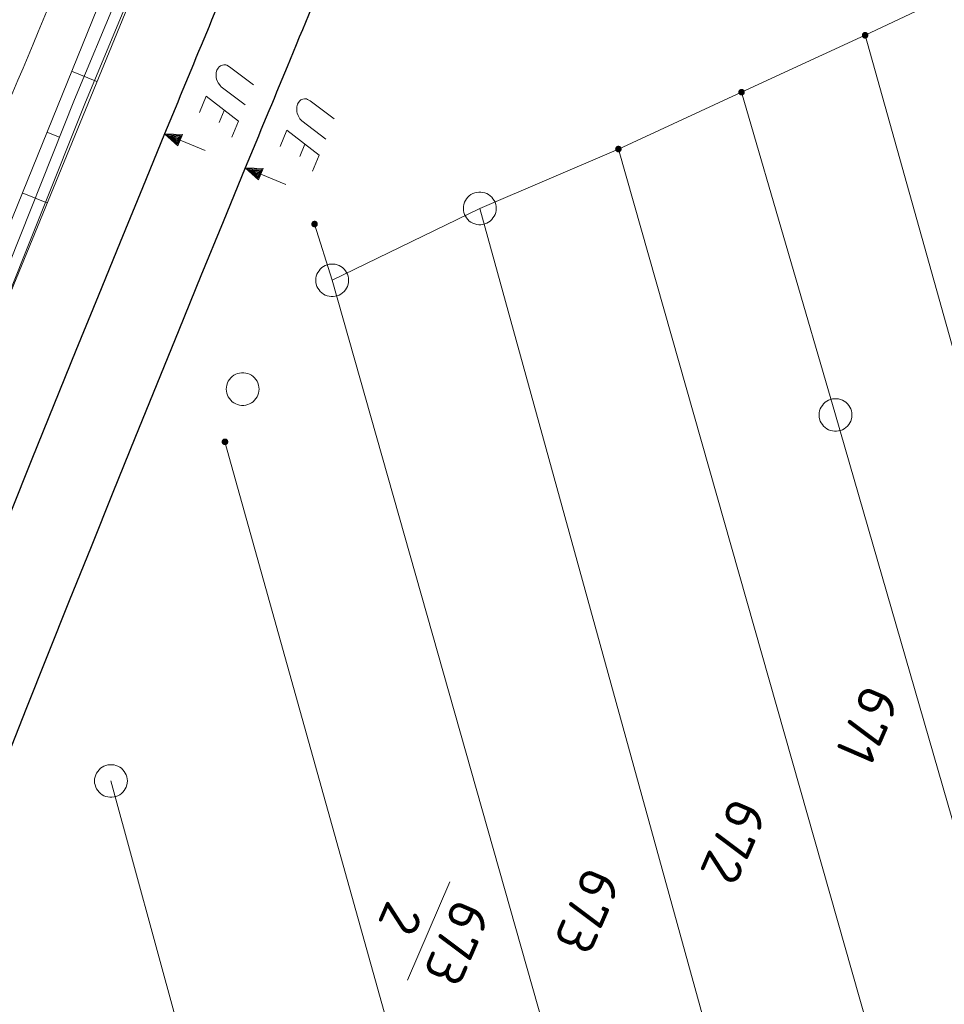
# Model space of a CAD drawing. Header units: metres. Extents: x 3425540 to 3446143, y 5432760 to 5444637.
# Tile 419 of 656: x 3436652 to 3436694, y 5443072 to 5443117. Entities that reach past the tile are written whole.
import ezdxf
from ezdxf.enums import TextEntityAlignment as Align

# ---------------------------------------------------------------- set-up
doc = ezdxf.new("R2010")
doc.units = ezdxf.units.M
for name, color, linetype, lineweight in [('B_Bestand', 9, 'Continuous', 18), ('B_Böschung', 9, 'Continuous', 18), ('B_Flurgrenzen', 9, 'Continuous', 18), ('B_Gleisachse', 9, 'Continuous', 25), ('Bestand Kabeltröge', 9, 'Continuous', 18)]:
    doc.layers.add(name, color=color, linetype=linetype, lineweight=lineweight)
doc.styles.get("Standard").update_dxf_attribs({"font": 'isocpeur.ttf'})

msp = doc.modelspace()

# ---------------------------------------------------------------- linework, layer by layer
at = {"layer": 'B_Bestand'}
for p, q in [((3436661.324, 5443112.525), (3436661.55, 5443113.075)), ((3436665.01, 5443110.971), (3436665.237, 5443111.522))]:
    msp.add_line(p, q, dxfattribs=at)
for points in [[(3436662.509, 5443113.323), (3436661.414, 5443114.156), (3436661.373, 5443114.204), (3436661.331, 5443114.252), (3436661.274, 5443114.336), (3436661.251, 5443114.392), (3436661.205, 5443114.503), (3436661.187, 5443114.571), (3436661.183, 5443114.634), (3436661.181, 5443114.742), (3436661.189, 5443114.8), (3436661.219, 5443114.91), (3436661.27, 5443114.996), (3436661.329, 5443115.064), (3436661.377, 5443115.105), (3436661.469, 5443115.144), (3436661.537, 5443115.161), (3436661.627, 5443115.155), (3436661.679, 5443115.134), (3436661.791, 5443115.072), (3436662.886, 5443114.238)], [(3436660.422, 5443112.973), (3436660.729, 5443113.719), (3436662.202, 5443112.577), (3436661.9, 5443111.844)], [(3436666.195, 5443111.763), (3436665.098, 5443112.598), (3436665.057, 5443112.646), (3436665.015, 5443112.694), (3436664.958, 5443112.779), (3436664.935, 5443112.834), (3436664.889, 5443112.945), (3436664.871, 5443113.014), (3436664.866, 5443113.077), (3436664.865, 5443113.185), (3436664.873, 5443113.243), (3436664.903, 5443113.353), (3436664.954, 5443113.44), (3436665.013, 5443113.507), (3436665.061, 5443113.549), (3436665.153, 5443113.587), (3436665.222, 5443113.605), (3436665.311, 5443113.599), (3436665.364, 5443113.577), (3436665.476, 5443113.516), (3436666.573, 5443112.681)], [(3436660.68, 5443111.241), (3436659.537, 5443111.712), (3436659.645, 5443111.974), (3436658.831, 5443112.003), (3436659.429, 5443111.45), (3436659.537, 5443111.712)], [(3436659.417, 5443111.523), (3436659.585, 5443111.931), (3436658.919, 5443111.967), (3436659.417, 5443111.523)], [(3436659.405, 5443111.596), (3436659.524, 5443111.887), (3436659.006, 5443111.931), (3436659.405, 5443111.596)], [(3436659.392, 5443111.669), (3436659.464, 5443111.844), (3436659.093, 5443111.895), (3436659.392, 5443111.669)], [(3436664.107, 5443111.42), (3436664.415, 5443112.167), (3436665.89, 5443111.023), (3436665.588, 5443110.289)], [(3436659.377, 5443111.735), (3436659.407, 5443111.808), (3436659.181, 5443111.859), (3436659.377, 5443111.735)], [(3436664.364, 5443109.684), (3436663.221, 5443110.155), (3436663.329, 5443110.417), (3436662.515, 5443110.446), (3436663.113, 5443109.893), (3436663.221, 5443110.155)], [(3436663.101, 5443109.966), (3436663.269, 5443110.374), (3436662.603, 5443110.41), (3436663.101, 5443109.966)], [(3436663.088, 5443110.039), (3436663.208, 5443110.33), (3436662.69, 5443110.374), (3436663.088, 5443110.039)], [(3436663.076, 5443110.112), (3436663.148, 5443110.287), (3436662.777, 5443110.338), (3436663.076, 5443110.112)], [(3436663.061, 5443110.178), (3436663.091, 5443110.251), (3436662.865, 5443110.302), (3436663.061, 5443110.178)]]:
    msp.add_lwpolyline(points, dxfattribs=at)
msp.add_open_spline([(3436658.007, 5443133.562), (3436658.036, 5443132.629), (3436658.065, 5443131.696), (3436658.094, 5443130.762), (3436658.121, 5443129.905), (3436657.535, 5443129.141), (3436657.258, 5443128.329), (3436656.373, 5443125.734), (3436655.59, 5443123.103), (3436654.607, 5443120.541), (3436652.323, 5443114.59), (3436649.604, 5443108.826), (3436647.083, 5443102.976), (3436644.63, 5443097.285), (3436642.141, 5443091.61), (3436639.714, 5443085.908), (3436637.634, 5443081.023), (3436635.726, 5443076.067), (3436633.709, 5443071.156), (3436631.763, 5443066.418), (3436629.916, 5443061.637), (3436627.788, 5443056.977), (3436626.384, 5443053.903), (3436624.952, 5443050.843), (3436623.532, 5443047.777), (3436622.545, 5443045.647), (3436621.55, 5443043.522), (3436620.567, 5443041.39), (3436619.656, 5443039.415), (3436618.977, 5443037.341), (3436618.211, 5443035.306), (3436617.379, 5443033.093), (3436616.686, 5443030.834), (3436615.855, 5443028.615), (3436615.201, 5443026.871), (3436614.276, 5443025.264), (3436613.27, 5443023.672), (3436612.321, 5443022.17), (3436611.211, 5443020.853), (3436609.954, 5443019.584), (3436609.024, 5443018.646), (3436608.08, 5443017.733), (3436606.914, 5443017.151), (3436603.595, 5443015.495), (3436600.255, 5443013.945), (3436596.88, 5443012.437), (3436591.286, 5443009.938), (3436585.603, 5443007.638), (3436580.082, 5443004.984), (3436575.771, 5443002.913), (3436571.469, 5443000.824), (3436567.16, 5442998.749), (3436563.018, 5442996.755), (3436558.871, 5442994.771), (3436554.733, 5442992.77), (3436550.56, 5442990.753), (3436546.417, 5442988.676), (3436542.267, 5442986.611), (3436539.325, 5442985.147), (3436536.401, 5442983.648), (3436533.45, 5442982.201), (3436529.624, 5442980.326), (3436525.798, 5442978.45), (3436521.972, 5442976.574)], degree=3, knots=[0, 0, 0, 0, 0.012603, 0.012603, 0.012603, 0.024177, 0.024177, 0.024177, 0.06119, 0.06119, 0.06119, 0.147159, 0.147159, 0.147159, 0.230799, 0.230799, 0.230799, 0.302456, 0.302456, 0.302456, 0.371585, 0.371585, 0.371585, 0.41719, 0.41719, 0.41719, 0.448871, 0.448871, 0.448871, 0.478223, 0.478223, 0.478223, 0.510137, 0.510137, 0.510137, 0.535233, 0.535233, 0.535233, 0.558915, 0.558915, 0.558915, 0.576433, 0.576433, 0.576433, 0.626309, 0.626309, 0.626309, 0.708988, 0.708988, 0.708988, 0.773537, 0.773537, 0.773537, 0.835581, 0.835581, 0.835581, 0.898136, 0.898136, 0.898136, 0.942489, 0.942489, 0.942489, 1, 1, 1, 1], dxfattribs=at)
at = {"layer": 'B_Böschung'}
for p, q in [((3436654.575, 5443114.864), (3436655.73, 5443114.395)), ((3436653.447, 5443112.084), (3436654.019, 5443111.852)), ((3436652.321, 5443109.303), (3436653.452, 5443108.845))]:
    msp.add_line(p, q, dxfattribs=at)
for points in [[(3436665.973, 5443142.613), (3436662.786, 5443135.112), (3436644.609, 5443090.287), (3436634.009, 5443064.298), (3436625.007, 5443039.145), (3436620.023, 5443027.108), (3436617.339, 5443019.947), (3436614.69, 5443013.12), (3436611.143, 5443005.53), (3436607.513, 5442996.206), (3436604.958, 5442987.828), (3436603.521, 5442981.584), (3436601.995, 5442977.99), (3436600.558, 5442976.149), (3436598.089, 5442974.756)], [(3436666.287, 5443142.519), (3436666.774, 5443141.474), (3436662.74, 5443131.47), (3436649.235, 5443098.574), (3436635.015, 5443062.277), (3436623.083, 5443030.517), (3436610.206, 5442992.93), (3436602.535, 5442970.223)]]:
    msp.add_lwpolyline(points, dxfattribs=at)
at = {"layer": 'B_Flurgrenzen'}
for p, q in [((3436690.842, 5443116.508), (3436702.852, 5443122.188)), ((3436685.196, 5443113.907), (3436690.842, 5443116.508)), ((3436690.842, 5443116.508), (3436706.819, 5443059.436)), ((3436679.567, 5443111.306), (3436685.196, 5443113.907)), ((3436685.196, 5443113.907), (3436689.49, 5443099.145)), ((3436673.233, 5443108.591), (3436679.567, 5443111.306)), ((3436679.567, 5443111.306), (3436695.546, 5443055.056)), ((3436666.487, 5443105.303), (3436673.233, 5443108.591)), ((3436673.233, 5443108.591), (3436689.522, 5443049.525)), ((3436666.487, 5443105.303), (3436665.682, 5443107.875)), ((3436682.897, 5443047.334), (3436666.487, 5443105.303)), ((3436689.49, 5443099.145), (3436701.574, 5443057.213)), ((3436676.271, 5443045.299), (3436661.587, 5443097.919)), ((3436656.376, 5443082.409), (3436667.351, 5443042.274)), ((3436671.869, 5443077.796), (3436669.925, 5443073.302))]:
    msp.add_line(p, q, dxfattribs=at)
for points in [[(3436690.967, 5443116.508), (3436690.966, 5443116.524), (3436690.963, 5443116.539), (3436690.958, 5443116.554), (3436690.951, 5443116.568), (3436690.943, 5443116.582), (3436690.934, 5443116.594), (3436690.922, 5443116.604), (3436690.909, 5443116.613), (3436690.895, 5443116.621), (3436690.88, 5443116.627), (3436690.866, 5443116.631), (3436690.85, 5443116.633), (3436690.834, 5443116.633), (3436690.818, 5443116.631), (3436690.804, 5443116.627), (3436690.789, 5443116.621), (3436690.775, 5443116.613), (3436690.762, 5443116.604), (3436690.75, 5443116.594), (3436690.741, 5443116.582), (3436690.733, 5443116.568), (3436690.726, 5443116.554), (3436690.721, 5443116.539), (3436690.718, 5443116.524), (3436690.717, 5443116.508), (3436690.718, 5443116.492), (3436690.721, 5443116.477), (3436690.726, 5443116.462), (3436690.733, 5443116.448), (3436690.741, 5443116.434), (3436690.75, 5443116.422), (3436690.762, 5443116.412), (3436690.775, 5443116.403), (3436690.789, 5443116.395), (3436690.804, 5443116.389), (3436690.818, 5443116.385), (3436690.834, 5443116.383), (3436690.85, 5443116.383), (3436690.866, 5443116.385), (3436690.88, 5443116.389), (3436690.895, 5443116.395), (3436690.909, 5443116.403), (3436690.922, 5443116.412), (3436690.934, 5443116.422), (3436690.943, 5443116.434), (3436690.951, 5443116.448), (3436690.958, 5443116.462), (3436690.963, 5443116.477), (3436690.966, 5443116.492), (3436690.967, 5443116.508)], [(3436690.942, 5443116.508), (3436690.941, 5443116.522), (3436690.938, 5443116.536), (3436690.934, 5443116.548), (3436690.928, 5443116.561), (3436690.919, 5443116.573), (3436690.909, 5443116.583), (3436690.898, 5443116.592), (3436690.886, 5443116.599), (3436690.873, 5443116.603), (3436690.86, 5443116.606), (3436690.846, 5443116.608), (3436690.831, 5443116.607), (3436690.817, 5443116.605), (3436690.805, 5443116.602), (3436690.792, 5443116.595), (3436690.78, 5443116.587), (3436690.77, 5443116.578), (3436690.76, 5443116.567), (3436690.753, 5443116.555), (3436690.748, 5443116.542), (3436690.744, 5443116.529), (3436690.742, 5443116.515), (3436690.742, 5443116.501), (3436690.744, 5443116.487), (3436690.748, 5443116.474), (3436690.753, 5443116.461), (3436690.76, 5443116.449), (3436690.77, 5443116.438), (3436690.78, 5443116.429), (3436690.792, 5443116.421), (3436690.805, 5443116.414), (3436690.817, 5443116.411), (3436690.831, 5443116.409), (3436690.846, 5443116.408), (3436690.86, 5443116.41), (3436690.873, 5443116.413), (3436690.886, 5443116.417), (3436690.898, 5443116.424), (3436690.909, 5443116.433), (3436690.919, 5443116.443), (3436690.928, 5443116.455), (3436690.934, 5443116.468), (3436690.938, 5443116.48), (3436690.941, 5443116.494), (3436690.942, 5443116.508)], [(3436690.918, 5443116.508), (3436690.917, 5443116.52), (3436690.914, 5443116.532), (3436690.909, 5443116.543), (3436690.903, 5443116.553), (3436690.894, 5443116.563), (3436690.885, 5443116.57), (3436690.874, 5443116.577), (3436690.863, 5443116.581), (3436690.851, 5443116.583), (3436690.839, 5443116.584), (3436690.827, 5443116.582), (3436690.815, 5443116.579), (3436690.805, 5443116.574), (3436690.794, 5443116.567), (3436690.785, 5443116.558), (3436690.778, 5443116.548), (3436690.772, 5443116.538), (3436690.768, 5443116.526), (3436690.766, 5443116.514), (3436690.766, 5443116.502), (3436690.768, 5443116.49), (3436690.772, 5443116.478), (3436690.778, 5443116.468), (3436690.785, 5443116.458), (3436690.794, 5443116.449), (3436690.804, 5443116.442), (3436690.815, 5443116.437), (3436690.827, 5443116.434), (3436690.839, 5443116.432), (3436690.851, 5443116.433), (3436690.863, 5443116.435), (3436690.874, 5443116.439), (3436690.885, 5443116.446), (3436690.894, 5443116.453), (3436690.903, 5443116.463), (3436690.909, 5443116.473), (3436690.914, 5443116.484), (3436690.917, 5443116.496), (3436690.918, 5443116.508)], [(3436690.893, 5443116.508), (3436690.892, 5443116.518), (3436690.889, 5443116.528), (3436690.884, 5443116.537), (3436690.878, 5443116.544), (3436690.871, 5443116.55), (3436690.862, 5443116.555), (3436690.852, 5443116.558), (3436690.842, 5443116.559), (3436690.832, 5443116.558), (3436690.822, 5443116.555), (3436690.813, 5443116.55), (3436690.806, 5443116.544), (3436690.8, 5443116.537), (3436690.795, 5443116.528), (3436690.792, 5443116.518), (3436690.791, 5443116.508), (3436690.792, 5443116.498), (3436690.795, 5443116.488), (3436690.8, 5443116.479), (3436690.806, 5443116.472), (3436690.813, 5443116.466), (3436690.822, 5443116.461), (3436690.832, 5443116.458), (3436690.842, 5443116.457), (3436690.852, 5443116.458), (3436690.862, 5443116.461), (3436690.871, 5443116.466), (3436690.878, 5443116.472), (3436690.884, 5443116.479), (3436690.889, 5443116.488), (3436690.892, 5443116.498), (3436690.893, 5443116.508)], [(3436690.869, 5443116.508), (3436690.868, 5443116.515), (3436690.865, 5443116.522), (3436690.86, 5443116.528), (3436690.854, 5443116.532), (3436690.847, 5443116.534), (3436690.84, 5443116.535), (3436690.833, 5443116.533), (3436690.826, 5443116.53), (3436690.821, 5443116.525), (3436690.817, 5443116.519), (3436690.815, 5443116.512), (3436690.815, 5443116.504), (3436690.817, 5443116.497), (3436690.821, 5443116.491), (3436690.826, 5443116.486), (3436690.833, 5443116.483), (3436690.84, 5443116.481), (3436690.847, 5443116.482), (3436690.854, 5443116.484), (3436690.86, 5443116.488), (3436690.865, 5443116.494), (3436690.868, 5443116.501), (3436690.869, 5443116.508)], [(3436685.321, 5443113.907), (3436685.32, 5443113.923), (3436685.317, 5443113.938), (3436685.312, 5443113.953), (3436685.305, 5443113.967), (3436685.297, 5443113.981), (3436685.288, 5443113.993), (3436685.276, 5443114.003), (3436685.263, 5443114.012), (3436685.249, 5443114.02), (3436685.234, 5443114.026), (3436685.22, 5443114.03), (3436685.204, 5443114.032), (3436685.188, 5443114.032), (3436685.172, 5443114.03), (3436685.158, 5443114.026), (3436685.143, 5443114.02), (3436685.129, 5443114.012), (3436685.116, 5443114.003), (3436685.104, 5443113.993), (3436685.095, 5443113.981), (3436685.087, 5443113.967), (3436685.08, 5443113.953), (3436685.075, 5443113.938), (3436685.072, 5443113.923), (3436685.071, 5443113.907), (3436685.072, 5443113.891), (3436685.075, 5443113.876), (3436685.08, 5443113.861), (3436685.087, 5443113.847), (3436685.095, 5443113.833), (3436685.104, 5443113.821), (3436685.116, 5443113.811), (3436685.129, 5443113.802), (3436685.143, 5443113.794), (3436685.158, 5443113.788), (3436685.172, 5443113.784), (3436685.188, 5443113.782), (3436685.204, 5443113.782), (3436685.22, 5443113.784), (3436685.234, 5443113.788), (3436685.249, 5443113.794), (3436685.263, 5443113.802), (3436685.276, 5443113.811), (3436685.288, 5443113.821), (3436685.297, 5443113.833), (3436685.305, 5443113.847), (3436685.312, 5443113.861), (3436685.317, 5443113.876), (3436685.32, 5443113.891), (3436685.321, 5443113.907)], [(3436685.296, 5443113.907), (3436685.295, 5443113.921), (3436685.292, 5443113.935), (3436685.288, 5443113.947), (3436685.282, 5443113.96), (3436685.273, 5443113.972), (3436685.263, 5443113.982), (3436685.252, 5443113.991), (3436685.24, 5443113.998), (3436685.227, 5443114.002), (3436685.214, 5443114.005), (3436685.2, 5443114.007), (3436685.185, 5443114.006), (3436685.171, 5443114.004), (3436685.159, 5443114.001), (3436685.146, 5443113.994), (3436685.134, 5443113.986), (3436685.124, 5443113.977), (3436685.114, 5443113.966), (3436685.107, 5443113.954), (3436685.102, 5443113.941), (3436685.098, 5443113.928), (3436685.096, 5443113.914), (3436685.096, 5443113.9), (3436685.098, 5443113.886), (3436685.102, 5443113.873), (3436685.107, 5443113.86), (3436685.114, 5443113.848), (3436685.124, 5443113.837), (3436685.134, 5443113.828), (3436685.146, 5443113.82), (3436685.159, 5443113.813), (3436685.171, 5443113.81), (3436685.185, 5443113.808), (3436685.2, 5443113.807), (3436685.214, 5443113.809), (3436685.227, 5443113.812), (3436685.24, 5443113.816), (3436685.252, 5443113.823), (3436685.263, 5443113.832), (3436685.273, 5443113.842), (3436685.282, 5443113.854), (3436685.288, 5443113.867), (3436685.292, 5443113.879), (3436685.295, 5443113.893), (3436685.296, 5443113.907)], [(3436685.272, 5443113.907), (3436685.271, 5443113.919), (3436685.268, 5443113.931), (3436685.263, 5443113.942), (3436685.257, 5443113.952), (3436685.248, 5443113.962), (3436685.239, 5443113.969), (3436685.228, 5443113.976), (3436685.217, 5443113.98), (3436685.205, 5443113.982), (3436685.193, 5443113.983), (3436685.181, 5443113.981), (3436685.169, 5443113.978), (3436685.159, 5443113.973), (3436685.148, 5443113.966), (3436685.139, 5443113.957), (3436685.132, 5443113.947), (3436685.126, 5443113.937), (3436685.122, 5443113.925), (3436685.12, 5443113.913), (3436685.12, 5443113.901), (3436685.122, 5443113.889), (3436685.126, 5443113.877), (3436685.132, 5443113.867), (3436685.139, 5443113.857), (3436685.148, 5443113.848), (3436685.158, 5443113.841), (3436685.169, 5443113.836), (3436685.181, 5443113.833), (3436685.193, 5443113.831), (3436685.205, 5443113.832), (3436685.217, 5443113.834), (3436685.228, 5443113.838), (3436685.239, 5443113.845), (3436685.248, 5443113.852), (3436685.257, 5443113.862), (3436685.263, 5443113.872), (3436685.268, 5443113.883), (3436685.271, 5443113.895), (3436685.272, 5443113.907)], [(3436685.247, 5443113.907), (3436685.246, 5443113.917), (3436685.243, 5443113.927), (3436685.238, 5443113.936), (3436685.232, 5443113.943), (3436685.225, 5443113.949), (3436685.216, 5443113.954), (3436685.206, 5443113.957), (3436685.196, 5443113.958), (3436685.186, 5443113.957), (3436685.176, 5443113.954), (3436685.167, 5443113.949), (3436685.16, 5443113.943), (3436685.154, 5443113.936), (3436685.149, 5443113.927), (3436685.146, 5443113.917), (3436685.145, 5443113.907), (3436685.146, 5443113.897), (3436685.149, 5443113.887), (3436685.154, 5443113.878), (3436685.16, 5443113.871), (3436685.167, 5443113.865), (3436685.176, 5443113.86), (3436685.186, 5443113.857), (3436685.196, 5443113.856), (3436685.206, 5443113.857), (3436685.216, 5443113.86), (3436685.225, 5443113.865), (3436685.232, 5443113.871), (3436685.238, 5443113.878), (3436685.243, 5443113.887), (3436685.246, 5443113.897), (3436685.247, 5443113.907)], [(3436685.223, 5443113.907), (3436685.222, 5443113.914), (3436685.219, 5443113.921), (3436685.214, 5443113.927), (3436685.208, 5443113.931), (3436685.201, 5443113.933), (3436685.194, 5443113.934), (3436685.187, 5443113.932), (3436685.18, 5443113.929), (3436685.175, 5443113.924), (3436685.171, 5443113.918), (3436685.169, 5443113.911), (3436685.169, 5443113.903), (3436685.171, 5443113.896), (3436685.175, 5443113.89), (3436685.18, 5443113.885), (3436685.187, 5443113.882), (3436685.194, 5443113.88), (3436685.201, 5443113.881), (3436685.208, 5443113.883), (3436685.214, 5443113.887), (3436685.219, 5443113.893), (3436685.222, 5443113.9), (3436685.223, 5443113.907)], [(3436679.692, 5443111.306), (3436679.691, 5443111.322), (3436679.688, 5443111.337), (3436679.683, 5443111.352), (3436679.676, 5443111.366), (3436679.668, 5443111.38), (3436679.659, 5443111.392), (3436679.647, 5443111.402), (3436679.634, 5443111.411), (3436679.62, 5443111.419), (3436679.605, 5443111.425), (3436679.591, 5443111.429), (3436679.575, 5443111.431), (3436679.559, 5443111.431), (3436679.543, 5443111.429), (3436679.529, 5443111.425), (3436679.514, 5443111.419), (3436679.5, 5443111.411), (3436679.487, 5443111.402), (3436679.475, 5443111.392), (3436679.466, 5443111.38), (3436679.458, 5443111.366), (3436679.451, 5443111.352), (3436679.446, 5443111.337), (3436679.443, 5443111.322), (3436679.442, 5443111.306), (3436679.443, 5443111.29), (3436679.446, 5443111.275), (3436679.451, 5443111.26), (3436679.458, 5443111.246), (3436679.466, 5443111.232), (3436679.475, 5443111.22), (3436679.487, 5443111.21), (3436679.5, 5443111.201), (3436679.514, 5443111.193), (3436679.529, 5443111.187), (3436679.543, 5443111.183), (3436679.559, 5443111.181), (3436679.575, 5443111.181), (3436679.591, 5443111.183), (3436679.605, 5443111.187), (3436679.62, 5443111.193), (3436679.634, 5443111.201), (3436679.647, 5443111.21), (3436679.659, 5443111.22), (3436679.668, 5443111.232), (3436679.676, 5443111.246), (3436679.683, 5443111.26), (3436679.688, 5443111.275), (3436679.691, 5443111.29), (3436679.692, 5443111.306)], [(3436679.667, 5443111.306), (3436679.666, 5443111.32), (3436679.663, 5443111.334), (3436679.659, 5443111.346), (3436679.653, 5443111.359), (3436679.644, 5443111.371), (3436679.634, 5443111.381), (3436679.623, 5443111.39), (3436679.611, 5443111.397), (3436679.598, 5443111.401), (3436679.585, 5443111.404), (3436679.571, 5443111.406), (3436679.556, 5443111.405), (3436679.542, 5443111.403), (3436679.53, 5443111.4), (3436679.517, 5443111.393), (3436679.505, 5443111.385), (3436679.495, 5443111.376), (3436679.485, 5443111.365), (3436679.478, 5443111.353), (3436679.473, 5443111.34), (3436679.469, 5443111.327), (3436679.467, 5443111.313), (3436679.467, 5443111.299), (3436679.469, 5443111.285), (3436679.473, 5443111.272), (3436679.478, 5443111.259), (3436679.485, 5443111.247), (3436679.495, 5443111.236), (3436679.505, 5443111.227), (3436679.517, 5443111.219), (3436679.53, 5443111.212), (3436679.542, 5443111.209), (3436679.556, 5443111.207), (3436679.571, 5443111.206), (3436679.585, 5443111.208), (3436679.598, 5443111.211), (3436679.611, 5443111.215), (3436679.623, 5443111.222), (3436679.634, 5443111.231), (3436679.644, 5443111.241), (3436679.653, 5443111.253), (3436679.659, 5443111.266), (3436679.663, 5443111.278), (3436679.666, 5443111.292), (3436679.667, 5443111.306)], [(3436679.643, 5443111.306), (3436679.642, 5443111.318), (3436679.639, 5443111.33), (3436679.634, 5443111.341), (3436679.628, 5443111.351), (3436679.619, 5443111.361), (3436679.61, 5443111.368), (3436679.599, 5443111.375), (3436679.588, 5443111.379), (3436679.576, 5443111.381), (3436679.564, 5443111.382), (3436679.552, 5443111.38), (3436679.54, 5443111.377), (3436679.53, 5443111.372), (3436679.519, 5443111.365), (3436679.51, 5443111.356), (3436679.503, 5443111.346), (3436679.497, 5443111.336), (3436679.493, 5443111.324), (3436679.491, 5443111.312), (3436679.491, 5443111.3), (3436679.493, 5443111.288), (3436679.497, 5443111.276), (3436679.503, 5443111.266), (3436679.51, 5443111.256), (3436679.519, 5443111.247), (3436679.529, 5443111.24), (3436679.54, 5443111.235), (3436679.552, 5443111.232), (3436679.564, 5443111.23), (3436679.576, 5443111.231), (3436679.588, 5443111.233), (3436679.599, 5443111.237), (3436679.61, 5443111.244), (3436679.619, 5443111.251), (3436679.628, 5443111.261), (3436679.634, 5443111.271), (3436679.639, 5443111.282), (3436679.642, 5443111.294), (3436679.643, 5443111.306)], [(3436679.618, 5443111.306), (3436679.617, 5443111.316), (3436679.614, 5443111.326), (3436679.609, 5443111.335), (3436679.603, 5443111.342), (3436679.596, 5443111.348), (3436679.587, 5443111.353), (3436679.577, 5443111.356), (3436679.567, 5443111.357), (3436679.557, 5443111.356), (3436679.547, 5443111.353), (3436679.538, 5443111.348), (3436679.531, 5443111.342), (3436679.525, 5443111.335), (3436679.52, 5443111.326), (3436679.517, 5443111.316), (3436679.516, 5443111.306), (3436679.517, 5443111.296), (3436679.52, 5443111.286), (3436679.525, 5443111.277), (3436679.531, 5443111.27), (3436679.538, 5443111.264), (3436679.547, 5443111.259), (3436679.557, 5443111.256), (3436679.567, 5443111.255), (3436679.577, 5443111.256), (3436679.587, 5443111.259), (3436679.596, 5443111.264), (3436679.603, 5443111.27), (3436679.609, 5443111.277), (3436679.614, 5443111.286), (3436679.617, 5443111.296), (3436679.618, 5443111.306)], [(3436679.594, 5443111.306), (3436679.593, 5443111.313), (3436679.59, 5443111.32), (3436679.585, 5443111.326), (3436679.579, 5443111.33), (3436679.572, 5443111.332), (3436679.565, 5443111.333), (3436679.558, 5443111.331), (3436679.551, 5443111.328), (3436679.546, 5443111.323), (3436679.542, 5443111.317), (3436679.54, 5443111.31), (3436679.54, 5443111.302), (3436679.542, 5443111.295), (3436679.546, 5443111.289), (3436679.551, 5443111.284), (3436679.558, 5443111.281), (3436679.565, 5443111.279), (3436679.572, 5443111.28), (3436679.579, 5443111.282), (3436679.585, 5443111.286), (3436679.59, 5443111.292), (3436679.593, 5443111.299), (3436679.594, 5443111.306)], [(3436673.983, 5443108.591), (3436673.977, 5443108.685), (3436673.959, 5443108.774), (3436673.93, 5443108.869), (3436673.889, 5443108.951), (3436673.835, 5443109.028), (3436673.776, 5443109.105), (3436673.711, 5443109.17), (3436673.635, 5443109.223), (3436673.552, 5443109.27), (3436673.463, 5443109.3), (3436673.375, 5443109.323), (3436673.28, 5443109.335), (3436673.186, 5443109.335), (3436673.091, 5443109.323), (3436673.003, 5443109.3), (3436672.914, 5443109.27), (3436672.831, 5443109.223), (3436672.755, 5443109.17), (3436672.69, 5443109.105), (3436672.631, 5443109.028), (3436672.577, 5443108.951), (3436672.536, 5443108.869), (3436672.507, 5443108.774), (3436672.489, 5443108.685), (3436672.483, 5443108.591), (3436672.489, 5443108.497), (3436672.507, 5443108.408), (3436672.536, 5443108.313), (3436672.577, 5443108.231), (3436672.631, 5443108.154), (3436672.69, 5443108.077), (3436672.755, 5443108.012), (3436672.831, 5443107.959), (3436672.914, 5443107.912), (3436673.003, 5443107.882), (3436673.091, 5443107.859), (3436673.186, 5443107.847), (3436673.28, 5443107.847), (3436673.375, 5443107.859), (3436673.463, 5443107.882), (3436673.552, 5443107.912), (3436673.635, 5443107.959), (3436673.711, 5443108.012), (3436673.776, 5443108.077), (3436673.835, 5443108.154), (3436673.889, 5443108.231), (3436673.93, 5443108.313), (3436673.959, 5443108.408), (3436673.977, 5443108.497), (3436673.983, 5443108.591)], [(3436665.807, 5443107.875), (3436665.806, 5443107.891), (3436665.803, 5443107.906), (3436665.798, 5443107.921), (3436665.791, 5443107.935), (3436665.783, 5443107.949), (3436665.774, 5443107.961), (3436665.762, 5443107.971), (3436665.749, 5443107.98), (3436665.735, 5443107.988), (3436665.72, 5443107.994), (3436665.706, 5443107.998), (3436665.69, 5443108), (3436665.674, 5443108), (3436665.658, 5443107.998), (3436665.644, 5443107.994), (3436665.629, 5443107.988), (3436665.615, 5443107.98), (3436665.602, 5443107.971), (3436665.59, 5443107.961), (3436665.581, 5443107.949), (3436665.573, 5443107.935), (3436665.566, 5443107.921), (3436665.561, 5443107.906), (3436665.558, 5443107.891), (3436665.557, 5443107.875), (3436665.558, 5443107.859), (3436665.561, 5443107.844), (3436665.566, 5443107.829), (3436665.573, 5443107.815), (3436665.581, 5443107.801), (3436665.59, 5443107.789), (3436665.602, 5443107.779), (3436665.615, 5443107.77), (3436665.629, 5443107.762), (3436665.644, 5443107.756), (3436665.658, 5443107.752), (3436665.674, 5443107.75), (3436665.69, 5443107.75), (3436665.706, 5443107.752), (3436665.72, 5443107.756), (3436665.735, 5443107.762), (3436665.749, 5443107.77), (3436665.762, 5443107.779), (3436665.774, 5443107.789), (3436665.783, 5443107.801), (3436665.791, 5443107.815), (3436665.798, 5443107.829), (3436665.803, 5443107.844), (3436665.806, 5443107.859), (3436665.807, 5443107.875)], [(3436665.782, 5443107.875), (3436665.781, 5443107.889), (3436665.778, 5443107.903), (3436665.774, 5443107.915), (3436665.768, 5443107.928), (3436665.759, 5443107.94), (3436665.749, 5443107.95), (3436665.738, 5443107.959), (3436665.726, 5443107.966), (3436665.713, 5443107.97), (3436665.7, 5443107.973), (3436665.686, 5443107.975), (3436665.671, 5443107.974), (3436665.657, 5443107.972), (3436665.645, 5443107.969), (3436665.632, 5443107.962), (3436665.62, 5443107.954), (3436665.61, 5443107.945), (3436665.6, 5443107.934), (3436665.593, 5443107.922), (3436665.588, 5443107.909), (3436665.584, 5443107.896), (3436665.582, 5443107.882), (3436665.582, 5443107.868), (3436665.584, 5443107.854), (3436665.588, 5443107.841), (3436665.593, 5443107.828), (3436665.6, 5443107.816), (3436665.61, 5443107.805), (3436665.62, 5443107.796), (3436665.632, 5443107.788), (3436665.645, 5443107.781), (3436665.657, 5443107.778), (3436665.671, 5443107.776), (3436665.686, 5443107.775), (3436665.7, 5443107.777), (3436665.713, 5443107.78), (3436665.726, 5443107.784), (3436665.738, 5443107.791), (3436665.749, 5443107.8), (3436665.759, 5443107.81), (3436665.768, 5443107.822), (3436665.774, 5443107.835), (3436665.778, 5443107.847), (3436665.781, 5443107.861), (3436665.782, 5443107.875)], [(3436665.758, 5443107.875), (3436665.757, 5443107.887), (3436665.754, 5443107.899), (3436665.749, 5443107.91), (3436665.743, 5443107.92), (3436665.734, 5443107.93), (3436665.725, 5443107.937), (3436665.714, 5443107.944), (3436665.703, 5443107.948), (3436665.691, 5443107.95), (3436665.679, 5443107.951), (3436665.667, 5443107.949), (3436665.655, 5443107.946), (3436665.645, 5443107.941), (3436665.634, 5443107.934), (3436665.625, 5443107.925), (3436665.618, 5443107.915), (3436665.612, 5443107.905), (3436665.608, 5443107.893), (3436665.606, 5443107.881), (3436665.606, 5443107.869), (3436665.608, 5443107.857), (3436665.612, 5443107.845), (3436665.618, 5443107.835), (3436665.625, 5443107.825), (3436665.634, 5443107.816), (3436665.644, 5443107.809), (3436665.655, 5443107.804), (3436665.667, 5443107.801), (3436665.679, 5443107.799), (3436665.691, 5443107.8), (3436665.703, 5443107.802), (3436665.714, 5443107.806), (3436665.725, 5443107.813), (3436665.734, 5443107.82), (3436665.743, 5443107.83), (3436665.749, 5443107.84), (3436665.754, 5443107.851), (3436665.757, 5443107.863), (3436665.758, 5443107.875)], [(3436665.733, 5443107.875), (3436665.732, 5443107.885), (3436665.729, 5443107.895), (3436665.724, 5443107.904), (3436665.718, 5443107.911), (3436665.711, 5443107.917), (3436665.702, 5443107.922), (3436665.692, 5443107.925), (3436665.682, 5443107.926), (3436665.672, 5443107.925), (3436665.662, 5443107.922), (3436665.653, 5443107.917), (3436665.646, 5443107.911), (3436665.64, 5443107.904), (3436665.635, 5443107.895), (3436665.632, 5443107.885), (3436665.631, 5443107.875), (3436665.632, 5443107.865), (3436665.635, 5443107.855), (3436665.64, 5443107.846), (3436665.646, 5443107.839), (3436665.653, 5443107.833), (3436665.662, 5443107.828), (3436665.672, 5443107.825), (3436665.682, 5443107.824), (3436665.692, 5443107.825), (3436665.702, 5443107.828), (3436665.711, 5443107.833), (3436665.718, 5443107.839), (3436665.724, 5443107.846), (3436665.729, 5443107.855), (3436665.732, 5443107.865), (3436665.733, 5443107.875)], [(3436665.709, 5443107.875), (3436665.708, 5443107.882), (3436665.705, 5443107.889), (3436665.7, 5443107.895), (3436665.694, 5443107.899), (3436665.687, 5443107.901), (3436665.68, 5443107.902), (3436665.673, 5443107.9), (3436665.666, 5443107.897), (3436665.661, 5443107.892), (3436665.657, 5443107.886), (3436665.655, 5443107.879), (3436665.655, 5443107.871), (3436665.657, 5443107.864), (3436665.661, 5443107.858), (3436665.666, 5443107.853), (3436665.673, 5443107.85), (3436665.68, 5443107.848), (3436665.687, 5443107.849), (3436665.694, 5443107.851), (3436665.7, 5443107.855), (3436665.705, 5443107.861), (3436665.708, 5443107.868), (3436665.709, 5443107.875)], [(3436667.237, 5443105.303), (3436667.231, 5443105.397), (3436667.213, 5443105.486), (3436667.184, 5443105.581), (3436667.143, 5443105.663), (3436667.089, 5443105.74), (3436667.03, 5443105.817), (3436666.965, 5443105.882), (3436666.889, 5443105.935), (3436666.806, 5443105.982), (3436666.717, 5443106.012), (3436666.629, 5443106.035), (3436666.534, 5443106.047), (3436666.44, 5443106.047), (3436666.345, 5443106.035), (3436666.257, 5443106.012), (3436666.168, 5443105.982), (3436666.085, 5443105.935), (3436666.009, 5443105.882), (3436665.944, 5443105.817), (3436665.885, 5443105.74), (3436665.831, 5443105.663), (3436665.79, 5443105.581), (3436665.761, 5443105.486), (3436665.743, 5443105.397), (3436665.737, 5443105.303), (3436665.743, 5443105.209), (3436665.761, 5443105.12), (3436665.79, 5443105.025), (3436665.831, 5443104.943), (3436665.885, 5443104.866), (3436665.944, 5443104.789), (3436666.009, 5443104.724), (3436666.085, 5443104.671), (3436666.168, 5443104.624), (3436666.257, 5443104.594), (3436666.345, 5443104.571), (3436666.44, 5443104.559), (3436666.534, 5443104.559), (3436666.629, 5443104.571), (3436666.717, 5443104.594), (3436666.806, 5443104.624), (3436666.889, 5443104.671), (3436666.965, 5443104.724), (3436667.03, 5443104.789), (3436667.089, 5443104.866), (3436667.143, 5443104.943), (3436667.184, 5443105.025), (3436667.213, 5443105.12), (3436667.231, 5443105.209), (3436667.237, 5443105.303)], [(3436663.146, 5443100.329), (3436663.14, 5443100.423), (3436663.122, 5443100.512), (3436663.093, 5443100.607), (3436663.052, 5443100.689), (3436662.998, 5443100.766), (3436662.939, 5443100.843), (3436662.874, 5443100.908), (3436662.798, 5443100.961), (3436662.715, 5443101.008), (3436662.626, 5443101.038), (3436662.538, 5443101.061), (3436662.443, 5443101.073), (3436662.349, 5443101.073), (3436662.254, 5443101.061), (3436662.166, 5443101.038), (3436662.077, 5443101.008), (3436661.994, 5443100.961), (3436661.918, 5443100.908), (3436661.853, 5443100.843), (3436661.794, 5443100.766), (3436661.74, 5443100.689), (3436661.699, 5443100.607), (3436661.67, 5443100.512), (3436661.652, 5443100.423), (3436661.646, 5443100.329), (3436661.652, 5443100.235), (3436661.67, 5443100.146), (3436661.699, 5443100.051), (3436661.74, 5443099.969), (3436661.794, 5443099.892), (3436661.853, 5443099.815), (3436661.918, 5443099.75), (3436661.994, 5443099.697), (3436662.077, 5443099.65), (3436662.166, 5443099.62), (3436662.254, 5443099.597), (3436662.349, 5443099.585), (3436662.443, 5443099.585), (3436662.538, 5443099.597), (3436662.626, 5443099.62), (3436662.715, 5443099.65), (3436662.798, 5443099.697), (3436662.874, 5443099.75), (3436662.939, 5443099.815), (3436662.998, 5443099.892), (3436663.052, 5443099.969), (3436663.093, 5443100.051), (3436663.122, 5443100.146), (3436663.14, 5443100.235), (3436663.146, 5443100.329)], [(3436690.24, 5443099.145), (3436690.234, 5443099.239), (3436690.216, 5443099.328), (3436690.187, 5443099.423), (3436690.146, 5443099.505), (3436690.092, 5443099.582), (3436690.033, 5443099.659), (3436689.968, 5443099.724), (3436689.892, 5443099.777), (3436689.809, 5443099.824), (3436689.72, 5443099.854), (3436689.632, 5443099.877), (3436689.537, 5443099.889), (3436689.443, 5443099.889), (3436689.348, 5443099.877), (3436689.26, 5443099.854), (3436689.171, 5443099.824), (3436689.088, 5443099.777), (3436689.012, 5443099.724), (3436688.947, 5443099.659), (3436688.888, 5443099.582), (3436688.834, 5443099.505), (3436688.793, 5443099.423), (3436688.764, 5443099.328), (3436688.746, 5443099.239), (3436688.74, 5443099.145), (3436688.746, 5443099.051), (3436688.764, 5443098.962), (3436688.793, 5443098.867), (3436688.834, 5443098.785), (3436688.888, 5443098.708), (3436688.947, 5443098.631), (3436689.012, 5443098.566), (3436689.088, 5443098.513), (3436689.171, 5443098.466), (3436689.26, 5443098.436), (3436689.348, 5443098.413), (3436689.443, 5443098.401), (3436689.537, 5443098.401), (3436689.632, 5443098.413), (3436689.72, 5443098.436), (3436689.809, 5443098.466), (3436689.892, 5443098.513), (3436689.968, 5443098.566), (3436690.033, 5443098.631), (3436690.092, 5443098.708), (3436690.146, 5443098.785), (3436690.187, 5443098.867), (3436690.216, 5443098.962), (3436690.234, 5443099.051), (3436690.24, 5443099.145)], [(3436661.712, 5443097.919), (3436661.711, 5443097.935), (3436661.708, 5443097.95), (3436661.703, 5443097.965), (3436661.696, 5443097.979), (3436661.688, 5443097.993), (3436661.679, 5443098.005), (3436661.667, 5443098.015), (3436661.654, 5443098.024), (3436661.64, 5443098.032), (3436661.625, 5443098.038), (3436661.611, 5443098.042), (3436661.595, 5443098.044), (3436661.579, 5443098.044), (3436661.563, 5443098.042), (3436661.549, 5443098.038), (3436661.534, 5443098.032), (3436661.52, 5443098.024), (3436661.507, 5443098.015), (3436661.495, 5443098.005), (3436661.486, 5443097.993), (3436661.478, 5443097.979), (3436661.471, 5443097.965), (3436661.466, 5443097.95), (3436661.463, 5443097.935), (3436661.462, 5443097.919), (3436661.463, 5443097.903), (3436661.466, 5443097.888), (3436661.471, 5443097.873), (3436661.478, 5443097.859), (3436661.486, 5443097.845), (3436661.495, 5443097.833), (3436661.507, 5443097.823), (3436661.52, 5443097.814), (3436661.534, 5443097.806), (3436661.549, 5443097.8), (3436661.563, 5443097.796), (3436661.579, 5443097.794), (3436661.595, 5443097.794), (3436661.611, 5443097.796), (3436661.625, 5443097.8), (3436661.64, 5443097.806), (3436661.654, 5443097.814), (3436661.667, 5443097.823), (3436661.679, 5443097.833), (3436661.688, 5443097.845), (3436661.696, 5443097.859), (3436661.703, 5443097.873), (3436661.708, 5443097.888), (3436661.711, 5443097.903), (3436661.712, 5443097.919)], [(3436661.687, 5443097.919), (3436661.686, 5443097.933), (3436661.683, 5443097.947), (3436661.679, 5443097.959), (3436661.673, 5443097.972), (3436661.664, 5443097.984), (3436661.654, 5443097.994), (3436661.643, 5443098.003), (3436661.631, 5443098.01), (3436661.618, 5443098.014), (3436661.605, 5443098.017), (3436661.591, 5443098.019), (3436661.576, 5443098.018), (3436661.562, 5443098.016), (3436661.55, 5443098.013), (3436661.537, 5443098.006), (3436661.525, 5443097.998), (3436661.515, 5443097.989), (3436661.505, 5443097.978), (3436661.498, 5443097.966), (3436661.493, 5443097.953), (3436661.489, 5443097.94), (3436661.487, 5443097.926), (3436661.487, 5443097.912), (3436661.489, 5443097.898), (3436661.493, 5443097.885), (3436661.498, 5443097.872), (3436661.505, 5443097.86), (3436661.515, 5443097.849), (3436661.525, 5443097.84), (3436661.537, 5443097.832), (3436661.55, 5443097.825), (3436661.562, 5443097.822), (3436661.576, 5443097.82), (3436661.591, 5443097.819), (3436661.605, 5443097.821), (3436661.618, 5443097.824), (3436661.631, 5443097.828), (3436661.643, 5443097.835), (3436661.654, 5443097.844), (3436661.664, 5443097.854), (3436661.673, 5443097.866), (3436661.679, 5443097.879), (3436661.683, 5443097.891), (3436661.686, 5443097.905), (3436661.687, 5443097.919)], [(3436661.663, 5443097.919), (3436661.662, 5443097.931), (3436661.659, 5443097.943), (3436661.654, 5443097.954), (3436661.648, 5443097.964), (3436661.639, 5443097.974), (3436661.63, 5443097.981), (3436661.619, 5443097.988), (3436661.608, 5443097.992), (3436661.596, 5443097.994), (3436661.584, 5443097.995), (3436661.572, 5443097.993), (3436661.56, 5443097.99), (3436661.55, 5443097.985), (3436661.539, 5443097.978), (3436661.53, 5443097.969), (3436661.523, 5443097.959), (3436661.517, 5443097.949), (3436661.513, 5443097.937), (3436661.511, 5443097.925), (3436661.511, 5443097.913), (3436661.513, 5443097.901), (3436661.517, 5443097.889), (3436661.523, 5443097.879), (3436661.53, 5443097.869), (3436661.539, 5443097.86), (3436661.549, 5443097.853), (3436661.56, 5443097.848), (3436661.572, 5443097.845), (3436661.584, 5443097.843), (3436661.596, 5443097.844), (3436661.608, 5443097.846), (3436661.619, 5443097.85), (3436661.63, 5443097.857), (3436661.639, 5443097.864), (3436661.648, 5443097.874), (3436661.654, 5443097.884), (3436661.659, 5443097.895), (3436661.662, 5443097.907), (3436661.663, 5443097.919)], [(3436661.638, 5443097.919), (3436661.637, 5443097.929), (3436661.634, 5443097.939), (3436661.629, 5443097.948), (3436661.623, 5443097.955), (3436661.616, 5443097.961), (3436661.607, 5443097.966), (3436661.597, 5443097.969), (3436661.587, 5443097.97), (3436661.577, 5443097.969), (3436661.567, 5443097.966), (3436661.558, 5443097.961), (3436661.551, 5443097.955), (3436661.545, 5443097.948), (3436661.54, 5443097.939), (3436661.537, 5443097.929), (3436661.536, 5443097.919), (3436661.537, 5443097.909), (3436661.54, 5443097.899), (3436661.545, 5443097.89), (3436661.551, 5443097.883), (3436661.558, 5443097.877), (3436661.567, 5443097.872), (3436661.577, 5443097.869), (3436661.587, 5443097.868), (3436661.597, 5443097.869), (3436661.607, 5443097.872), (3436661.616, 5443097.877), (3436661.623, 5443097.883), (3436661.629, 5443097.89), (3436661.634, 5443097.899), (3436661.637, 5443097.909), (3436661.638, 5443097.919)], [(3436661.614, 5443097.919), (3436661.613, 5443097.926), (3436661.61, 5443097.933), (3436661.605, 5443097.939), (3436661.599, 5443097.943), (3436661.592, 5443097.945), (3436661.585, 5443097.946), (3436661.578, 5443097.944), (3436661.571, 5443097.941), (3436661.566, 5443097.936), (3436661.562, 5443097.93), (3436661.56, 5443097.923), (3436661.56, 5443097.915), (3436661.562, 5443097.908), (3436661.566, 5443097.902), (3436661.571, 5443097.897), (3436661.578, 5443097.894), (3436661.585, 5443097.892), (3436661.592, 5443097.893), (3436661.599, 5443097.895), (3436661.605, 5443097.899), (3436661.61, 5443097.905), (3436661.613, 5443097.912), (3436661.614, 5443097.919)], [(3436657.126, 5443082.409), (3436657.12, 5443082.503), (3436657.102, 5443082.592), (3436657.073, 5443082.687), (3436657.032, 5443082.769), (3436656.978, 5443082.846), (3436656.919, 5443082.923), (3436656.854, 5443082.988), (3436656.778, 5443083.041), (3436656.695, 5443083.088), (3436656.606, 5443083.118), (3436656.518, 5443083.141), (3436656.423, 5443083.153), (3436656.329, 5443083.153), (3436656.234, 5443083.141), (3436656.146, 5443083.118), (3436656.057, 5443083.088), (3436655.974, 5443083.041), (3436655.898, 5443082.988), (3436655.833, 5443082.923), (3436655.774, 5443082.846), (3436655.72, 5443082.769), (3436655.679, 5443082.687), (3436655.65, 5443082.592), (3436655.632, 5443082.503), (3436655.626, 5443082.409), (3436655.632, 5443082.315), (3436655.65, 5443082.226), (3436655.679, 5443082.131), (3436655.72, 5443082.049), (3436655.774, 5443081.972), (3436655.833, 5443081.895), (3436655.898, 5443081.83), (3436655.974, 5443081.777), (3436656.057, 5443081.73), (3436656.146, 5443081.7), (3436656.234, 5443081.677), (3436656.329, 5443081.665), (3436656.423, 5443081.665), (3436656.518, 5443081.677), (3436656.606, 5443081.7), (3436656.695, 5443081.73), (3436656.778, 5443081.777), (3436656.854, 5443081.83), (3436656.919, 5443081.895), (3436656.978, 5443081.972), (3436657.032, 5443082.049), (3436657.073, 5443082.131), (3436657.102, 5443082.226), (3436657.12, 5443082.315), (3436657.126, 5443082.409)]]:
    msp.add_lwpolyline(points, dxfattribs=at)
at = {"layer": 'B_Gleisachse'}
for centre, radius, start, end in [((3438662.718, 5442286.579), 2167.231, 157.61265, 166.669756), ((3438662.497, 5442286.641), 2163.002, 157.612908, 166.669011)]:
    msp.add_arc(centre, radius, start, end, dxfattribs=at)
for points, knots in [([(3436690.223, 5443185.626), (3436689.56, 5443184.097), (3436688.897, 5443182.568), (3436688.234, 5443181.039), (3436686.907, 5443177.979), (3436685.581, 5443174.919), (3436684.255, 5443171.858), (3436682.929, 5443168.798), (3436681.607, 5443165.736), (3436680.285, 5443162.674), (3436678.963, 5443159.612), (3436677.645, 5443156.549), (3436676.328, 5443153.484), (3436675.011, 5443150.42), (3436673.7, 5443147.354), (3436672.39, 5443144.287), (3436671.08, 5443141.22), (3436669.776, 5443138.15), (3436668.475, 5443135.079), (3436667.174, 5443132.008), (3436665.879, 5443128.935), (3436664.59, 5443125.859), (3436663.301, 5443122.784), (3436662.013, 5443119.707), (3436660.74, 5443116.625), (3436660.104, 5443115.085), (3436659.467, 5443113.545), (3436658.831, 5443112.004)], [0, 0, 0, 0, 0.062467, 0.062467, 0.062467, 0.187487, 0.187487, 0.187487, 0.312497, 0.312497, 0.312497, 0.437511, 0.437511, 0.437511, 0.562512, 0.562512, 0.562512, 0.687526, 0.687526, 0.687526, 0.812532, 0.812532, 0.812532, 0.937531, 0.937531, 0.937531, 1, 1, 1, 1]), ([(3436693.878, 5443184.001), (3436693.215, 5443182.472), (3436692.552, 5443180.943), (3436691.889, 5443179.414), (3436690.342, 5443175.848), (3436688.798, 5443172.28), (3436687.253, 5443168.713), (3436685.709, 5443165.147), (3436684.169, 5443161.578), (3436682.63, 5443158.009), (3436681.091, 5443154.44), (3436679.557, 5443150.868), (3436678.026, 5443147.295), (3436676.495, 5443143.723), (3436674.972, 5443140.147), (3436673.452, 5443136.57), (3436671.932, 5443132.993), (3436670.419, 5443129.412), (3436668.915, 5443125.828), (3436667.411, 5443122.244), (3436665.911, 5443118.659), (3436664.426, 5443115.067), (3436663.789, 5443113.527), (3436663.153, 5443111.987), (3436662.516, 5443110.446)], [0, 0, 0, 0, 0.062525, 0.062525, 0.062525, 0.208368, 0.208368, 0.208368, 0.354181, 0.354181, 0.354181, 0.500015, 0.500015, 0.500015, 0.645827, 0.645827, 0.645827, 0.791655, 0.791655, 0.791655, 0.937469, 0.937469, 0.937469, 1, 1, 1, 1])]:
    msp.add_open_spline(points, degree=3, knots=knots, dxfattribs=at)
at = {"layer": 'Bestand Kabeltröge'}
for p, q in [((3436663.993, 5443135.833), (3436654.714, 5443113.568)), ((3436664.455, 5443135.641), (3436655.176, 5443113.376)), ((3436654.713, 5443113.565), (3436644.088, 5443086.921)), ((3436655.177, 5443113.379), (3436644.552, 5443086.735))]:
    msp.add_line(p, q, dxfattribs=at)

# ---------------------------------------------------------------- texts
at = {"layer": 'B_Flurgrenzen'}
for s, p in [('671', (3436690.959, 5443084.957)), ('672', (3436684.838, 5443079.631)), ('673', (3436678.151, 5443076.457))]:
    msp.add_text(s, height=1.8, rotation=246.6, dxfattribs=at).set_placement(p, align=Align.MIDDLE)
msp.add_text('2', height=1.8, rotation=246.6, dxfattribs=at).set_placement((3436670.438, 5443075.748), align=Align.TOP_CENTER)
msp.add_text('673', height=1.8, rotation=246.6, dxfattribs=at).set_placement((3436671.356, 5443075.352), align=Align.CENTER)

doc.saveas('drawing.dxf')
